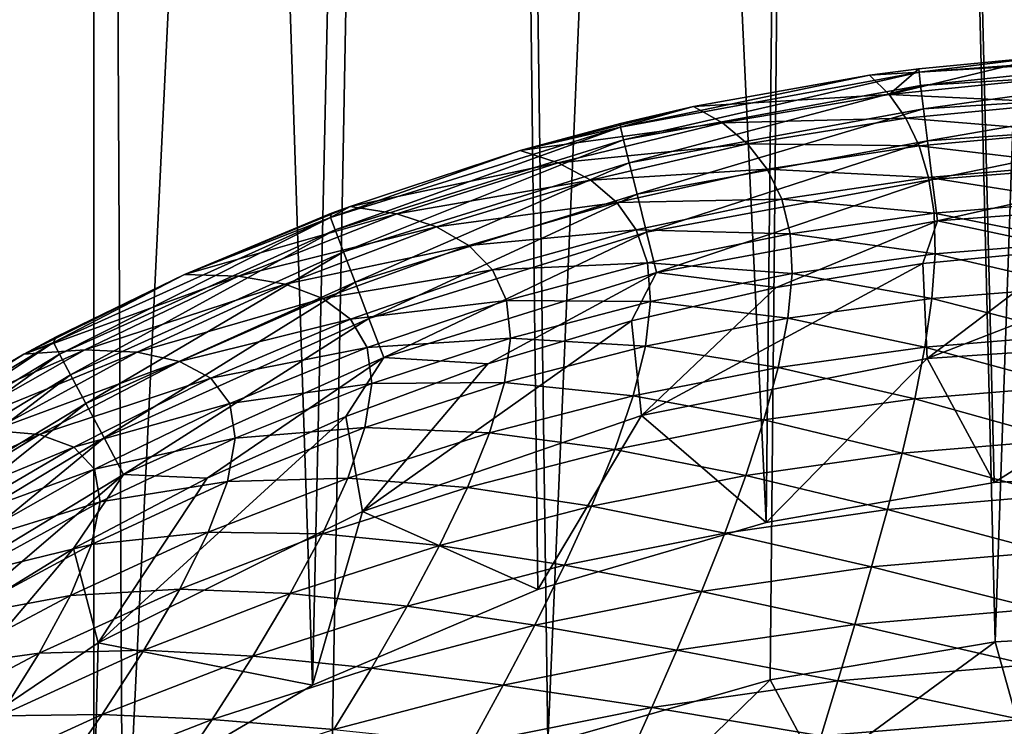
# Model space of a CAD drawing. Header units: metres. Extents: x -106 to 264, y -111 to 81.
# Tile 420 of 549: x 193.8 to 198.88, y 46.03 to 49.67. Entities that reach past the tile are written whole.
import ezdxf

# ---------------------------------------------------------------- set-up
doc = ezdxf.new("R2010")
doc.units = ezdxf.units.M
doc.layers.add('solid_20422013', color=7, linetype='CONTINUOUS')

msp = doc.modelspace()

# ---------------------------------------------------------------- linework, layer by layer
at = {"layer": 'solid_20422013'}
for points in [[(192.31282, 80.599998, -15.162481), (194.147705, 80.599998, -15.958956), (192.388519, 43.263885, -15.200836)], [(194.175278, 80.599998, 15.969536), (192.355667, 80.599998, 15.184137), (193.091354, 44.752403, 15.532889)], [(194.147705, 80.599998, -15.958956), (193.311768, 44.138996, -15.629064), (192.388519, 43.263885, -15.200836)], [(194.175278, 80.599998, 15.969536), (193.091354, 44.752403, 15.532889), (194.182388, 45.581818, 15.973581)], [(194.147705, 80.599998, -15.958956), (194.332169, 44.87923, -16.027344), (193.311768, 44.138996, -15.629064)], [(194.147705, 80.599998, -15.958956), (196.054703, 80.599998, -16.53591), (194.332169, 44.87923, -16.027344)], [(194.175278, 80.599998, 15.969536), (194.182388, 45.581818, 15.973581), (195.309448, 46.24358, 16.340096)], [(196.06871, 80.599998, 16.539152), (194.175278, 80.599998, 15.969536), (195.309448, 46.24358, 16.340096)], [(196.054703, 80.599998, -16.53591), (195.402405, 45.480701, -16.366493), (194.332169, 44.87923, -16.027344)], [(196.06871, 80.599998, 16.539152), (195.309448, 46.24358, 16.340096), (196.471954, 46.736111, 16.629881)], [(196.054703, 80.599998, -16.53591), (196.523254, 45.943001, -16.64068), (195.402405, 45.480701, -16.366493)], [(196.054703, 80.599998, -16.53591), (198.000946, 80.599998, -16.881262), (196.523254, 45.943001, -16.64068)], [(196.06871, 80.599998, 16.539152), (196.471954, 46.736111, 16.629881), (197.64769, 47.082729, 16.836466)], [(198.00618, 80.599998, 16.880987), (196.06871, 80.599998, 16.539152), (197.64769, 47.082729, 16.836466)], [(198.000946, 80.599998, -16.881262), (197.669113, 46.271561, -16.839445), (196.523254, 45.943001, -16.64068)], [(198.00618, 80.599998, 16.880987), (197.64769, 47.082729, 16.836466), (198.824097, 47.28804, 16.959282)], [(198.000946, 80.599998, -16.881262), (198.828217, 46.467499, -16.959566), (197.669113, 46.271561, -16.839445)], [(198.000946, 80.599998, -16.881262), (200, 80.599998, -17), (198.828217, 46.467499, -16.959566)], [(198.00618, 80.599998, 16.880987), (198.824097, 47.28804, 16.959282), (200, 47.348732, 17)], [(198.00618, 80.599998, 16.880987), (200, 47.348732, 17), (200, 80.599998, 17)], [(198.828217, 46.467499, -16.959566), (200, 80.599998, -17), (200, 46.530014, -17)], [(198.436646, 49.403725, 30.809227), (199.097626, 49.485645, 31.012682), (200, 49.517403, 31.012695)], [(198.436646, 49.403725, 30.809227), (200, 49.517403, 31.012695), (200, 49.499046, 30.808889)], [(198.436646, 49.403725, 30.809227), (200, 49.499046, 30.808889), (198.444977, 49.33609, 30.59314)], [(198.444977, 49.33609, 30.59314), (200, 49.499046, 30.808889), (200, 49.430794, 30.592747)], [(198.282715, 49.289425, 38.757221), (199.148697, 49.377148, 38.753239), (199.097626, 49.485645, 31.012682)], [(198.282715, 49.289425, 38.757221), (199.097626, 49.485645, 31.012682), (198.435364, 49.421989, 31.012764)], [(198.436646, 49.403725, 30.809227), (198.435364, 49.421989, 31.012764), (199.097626, 49.485645, 31.012682)], [(196.89682, 49.12077, 30.809227), (198.181198, 49.388428, 31.012817), (198.436646, 49.403725, 30.809227)], [(196.89682, 49.12077, 30.809227), (198.436646, 49.403725, 30.809227), (196.913269, 49.054638, 30.59314)], [(198.436646, 49.403725, 30.809227), (198.444977, 49.33609, 30.59314), (196.913269, 49.054638, 30.59314)], [(198.181198, 49.388428, 31.012817), (198.282715, 49.289425, 38.757221), (198.435364, 49.421989, 31.012764)], [(198.436646, 49.403725, 30.809227), (198.181198, 49.388428, 31.012817), (198.435364, 49.421989, 31.012764)], [(198.444977, 49.33609, 30.59314), (200, 49.430794, 30.592747), (198.459747, 49.216122, 30.390276)], [(198.459747, 49.216122, 30.390276), (200, 49.430794, 30.592747), (200, 49.31311, 30.39422)], [(196.89682, 49.12077, 30.809227), (197.273621, 49.22654, 31.013103), (198.181198, 49.388428, 31.012817)], [(197.273621, 49.22654, 31.013103), (198.282715, 49.289425, 38.757221), (198.181198, 49.388428, 31.012817)], [(198.282715, 49.289425, 38.757221), (199.191437, 49.247036, 46.135807), (199.148697, 49.377148, 38.753239)], [(196.913269, 49.054638, 30.59314), (198.444977, 49.33609, 30.59314), (196.942429, 48.937332, 30.390276)], [(198.444977, 49.33609, 30.59314), (198.459747, 49.216122, 30.390276), (196.942429, 48.937332, 30.390276)], [(197.424118, 49.142723, 38.762619), (198.282715, 49.289425, 38.757221), (197.273621, 49.22654, 31.013103)], [(197.424118, 49.142723, 38.762619), (198.368439, 49.167923, 46.144043), (198.282715, 49.289425, 38.757221)], [(198.282715, 49.289425, 38.757221), (198.368439, 49.167923, 46.144043), (199.191437, 49.247036, 46.135807)], [(198.459747, 49.216122, 30.390276), (200, 49.31311, 30.39422), (198.48024, 49.049667, 30.219296)], [(198.48024, 49.049667, 30.219296), (200, 49.31311, 30.39422), (200, 49.157898, 30.231974)], [(198.368439, 49.167923, 46.144043), (199.225372, 49.097065, 53.162071), (199.191437, 49.247036, 46.135807)], [(196.379486, 49.000744, 31.013544), (197.424118, 49.142723, 38.762619), (197.273621, 49.22654, 31.013103)], [(196.379486, 49.000744, 31.013544), (197.273621, 49.22654, 31.013103), (196.897903, 49.139862, 31.013268)], [(196.89682, 49.12077, 30.809227), (196.897903, 49.139862, 31.013268), (197.273621, 49.22654, 31.013103)], [(196.942429, 48.937332, 30.390276), (198.459747, 49.216122, 30.390276), (196.98291, 48.774574, 30.219296)], [(198.459747, 49.216122, 30.390276), (198.48024, 49.049667, 30.219296), (196.98291, 48.774574, 30.219296)], [(196.379486, 49.000744, 31.013544), (196.576584, 48.93734, 38.767982), (197.424118, 49.142723, 38.762619)], [(196.89682, 49.12077, 30.809227), (196.379486, 49.000744, 31.013544), (196.897903, 49.139862, 31.013268)], [(196.576584, 48.93734, 38.767982), (197.551712, 49.034988, 46.155323), (197.424118, 49.142723, 38.762619)], [(197.424118, 49.142723, 38.762619), (197.551712, 49.034988, 46.155323), (198.368439, 49.167923, 46.144043)], [(197.551712, 49.034988, 46.155323), (198.436874, 49.025318, 53.175247), (198.368439, 49.167923, 46.144043)], [(198.368439, 49.167923, 46.144043), (198.436874, 49.025318, 53.175247), (199.225372, 49.097065, 53.162071)], [(198.48024, 49.049667, 30.219296), (200, 49.157898, 30.231974), (198.50473, 48.850704, 30.094542)], [(198.50473, 48.850704, 30.094542), (200, 49.157898, 30.231974), (200, 48.967468, 30.106968)], [(195.401733, 48.654495, 30.809227), (196.379486, 49.000744, 31.013544), (196.89682, 49.12077, 30.809227)], [(195.401733, 48.654495, 30.809227), (196.89682, 49.12077, 30.809227), (195.426086, 48.590855, 30.59314)], [(196.89682, 49.12077, 30.809227), (196.913269, 49.054638, 30.59314), (195.426086, 48.590855, 30.59314)], [(198.436874, 49.025318, 53.175247), (199.249466, 48.92794, 59.854359), (199.225372, 49.097065, 53.162071)], [(195.426086, 48.590855, 30.59314), (196.913269, 49.054638, 30.59314), (195.469315, 48.477974, 30.390276)], [(196.913269, 49.054638, 30.59314), (196.942429, 48.937332, 30.390276), (195.469315, 48.477974, 30.390276)], [(196.576584, 48.93734, 38.767982), (196.744324, 48.848, 46.166931), (197.551712, 49.034988, 46.155323)], [(196.744324, 48.848, 46.166931), (197.654068, 48.904202, 53.193623), (197.551712, 49.034988, 46.155323)], [(196.98291, 48.774574, 30.219296), (198.48024, 49.049667, 30.219296), (197.031296, 48.580032, 30.094542)], [(198.48024, 49.049667, 30.219296), (198.50473, 48.850704, 30.094542), (197.031296, 48.580032, 30.094542)], [(197.551712, 49.034988, 46.155323), (197.654068, 48.904202, 53.193623), (198.436874, 49.025318, 53.175247)], [(195.401733, 48.654495, 30.809227), (195.503448, 48.712078, 31.014177), (196.379486, 49.000744, 31.013544)], [(195.503448, 48.712078, 31.014177), (196.576584, 48.93734, 38.767982), (196.379486, 49.000744, 31.013544)], [(197.654068, 48.904202, 53.193623), (198.486145, 48.861984, 59.873108), (198.436874, 49.025318, 53.175247)], [(198.436874, 49.025318, 53.175247), (198.486145, 48.861984, 59.873108), (199.249466, 48.92794, 59.854359)], [(195.469315, 48.477974, 30.390276), (196.942429, 48.937332, 30.390276), (195.529297, 48.321358, 30.219296)], [(195.743713, 48.673561, 38.77425), (196.576584, 48.93734, 38.767982), (195.503448, 48.712078, 31.014177)], [(196.942429, 48.937332, 30.390276), (196.98291, 48.774574, 30.219296), (195.529297, 48.321358, 30.219296)], [(195.743713, 48.673561, 38.77425), (196.744324, 48.848, 46.166931), (196.576584, 48.93734, 38.767982)], [(198.50473, 48.850704, 30.094542), (200, 48.967468, 30.106968), (198.530975, 48.637638, 30.022247)], [(198.530975, 48.637638, 30.022247), (200, 48.967468, 30.106968), (200, 48.747501, 30.026815)], [(196.744324, 48.848, 46.166931), (196.879486, 48.733063, 53.213295), (197.654068, 48.904202, 53.193623)], [(196.879486, 48.733063, 53.213295), (197.728455, 48.750237, 59.899559), (197.654068, 48.904202, 53.193623)], [(197.654068, 48.904202, 53.193623), (197.728455, 48.750237, 59.899559), (198.486145, 48.861984, 59.873108)], [(198.486145, 48.861984, 59.873108), (199.262741, 48.738735, 66.268646), (199.249466, 48.92794, 59.854359)], [(195.743713, 48.673561, 38.77425), (195.949051, 48.606701, 46.180706), (196.744324, 48.848, 46.166931)], [(195.949051, 48.606701, 46.180706), (196.879486, 48.733063, 53.213295), (196.744324, 48.848, 46.166931)], [(197.031296, 48.580032, 30.094542), (198.50473, 48.850704, 30.094542), (197.083115, 48.3717, 30.022247)], [(198.50473, 48.850704, 30.094542), (198.530975, 48.637638, 30.022247), (197.083115, 48.3717, 30.022247)], [(197.728455, 48.750237, 59.899559), (198.514389, 48.676693, 66.292717), (198.486145, 48.861984, 59.873108)], [(198.486145, 48.861984, 59.873108), (198.514389, 48.676693, 66.292717), (199.262741, 48.738735, 66.268646)], [(195.529297, 48.321358, 30.219296), (196.98291, 48.774574, 30.219296), (195.600998, 48.134159, 30.094542)], [(196.98291, 48.774574, 30.219296), (197.031296, 48.580032, 30.094542), (195.600998, 48.134159, 30.094542)], [(195.949051, 48.606701, 46.180706), (196.115082, 48.511196, 53.23687), (196.879486, 48.733063, 53.213295)], [(196.115082, 48.511196, 53.23687), (196.978333, 48.591778, 59.928627), (196.879486, 48.733063, 53.213295)], [(196.879486, 48.733063, 53.213295), (196.978333, 48.591778, 59.928627), (197.728455, 48.750237, 59.899559)], [(196.978333, 48.591778, 59.928627), (197.772156, 48.571419, 66.326653), (197.728455, 48.750237, 59.899559)], [(197.728455, 48.750237, 59.899559), (197.772156, 48.571419, 66.326653), (198.514389, 48.676693, 66.292717)], [(198.514389, 48.676693, 66.292717), (199.264221, 48.528458, 72.46209), (199.262741, 48.738735, 66.268646)], [(198.530975, 48.637638, 30.022247), (200, 48.747501, 30.026815), (199.222641, 48.491669, 30)], [(194.649078, 48.361439, 31.014957), (195.743713, 48.673561, 38.77425), (195.503448, 48.712078, 31.014177)], [(194.649078, 48.361439, 31.014957), (195.503448, 48.712078, 31.014177), (195.408356, 48.676537, 31.014257)], [(195.401733, 48.654495, 30.809227), (195.408356, 48.676537, 31.014257), (195.503448, 48.712078, 31.014177)], [(193.973877, 48.011063, 30.809227), (194.649078, 48.361439, 31.014957), (195.401733, 48.654495, 30.809227)], [(193.973877, 48.011063, 30.809227), (195.401733, 48.654495, 30.809227), (194.005814, 47.950863, 30.59314)], [(195.401733, 48.654495, 30.809227), (195.426086, 48.590855, 30.59314), (194.005814, 47.950863, 30.59314)], [(195.401733, 48.654495, 30.809227), (194.649078, 48.361439, 31.014957), (195.408356, 48.676537, 31.014257)], [(194.649078, 48.361439, 31.014957), (194.929001, 48.351711, 38.781479), (195.743713, 48.673561, 38.77425)], [(194.929001, 48.351711, 38.781479), (195.949051, 48.606701, 46.180706), (195.743713, 48.673561, 38.77425)], [(197.083115, 48.3717, 30.022247), (198.530975, 48.637638, 30.022247), (197.699707, 48.294109, 30)], [(198.530975, 48.637638, 30.022247), (198.455872, 48.41721, 30), (197.699707, 48.294109, 30)], [(197.772156, 48.571419, 66.326653), (198.519852, 48.468174, 72.490219), (198.514389, 48.676693, 66.292717)], [(198.530975, 48.637638, 30.022247), (199.222641, 48.491669, 30), (198.455872, 48.41721, 30)], [(198.514389, 48.676693, 66.292717), (198.519852, 48.468174, 72.490219), (199.264221, 48.528458, 72.46209)], [(194.005814, 47.950863, 30.59314), (195.426086, 48.590855, 30.59314), (194.062469, 47.844086, 30.390276)], [(195.426086, 48.590855, 30.59314), (195.469315, 48.477974, 30.390276), (194.062469, 47.844086, 30.390276)], [(194.929001, 48.351711, 38.781479), (195.168488, 48.310898, 46.196484), (195.949051, 48.606701, 46.180706)], [(195.168488, 48.310898, 46.196484), (196.115082, 48.511196, 53.23687), (195.949051, 48.606701, 46.180706)], [(195.600998, 48.134159, 30.094542), (197.031296, 48.580032, 30.094542), (195.677765, 47.933685, 30.022247)], [(197.031296, 48.580032, 30.094542), (197.083115, 48.3717, 30.022247), (195.677765, 47.933685, 30.022247)], [(196.115082, 48.511196, 53.23687), (196.237076, 48.385555, 59.963573), (196.978333, 48.591778, 59.928627)], [(196.237076, 48.385555, 59.963573), (197.037186, 48.421906, 66.364105), (196.978333, 48.591778, 59.928627)], [(196.978333, 48.591778, 59.928627), (197.037186, 48.421906, 66.364105), (197.772156, 48.571419, 66.326653)], [(197.037186, 48.421906, 66.364105), (197.782608, 48.366062, 72.529297), (197.772156, 48.571419, 66.326653)], [(197.772156, 48.571419, 66.326653), (197.782608, 48.366062, 72.529297), (198.519852, 48.468174, 72.490219)], [(198.519852, 48.468174, 72.490219), (199.254257, 48.297855, 78.449684), (199.264221, 48.528458, 72.46209)], [(194.062469, 47.844086, 30.390276), (195.469315, 48.477974, 30.390276), (194.141083, 47.695938, 30.219296)], [(195.469315, 48.477974, 30.390276), (195.529297, 48.321358, 30.219296), (194.141083, 47.695938, 30.219296)], [(195.168488, 48.310898, 46.196484), (195.362717, 48.237984, 53.263943), (196.115082, 48.511196, 53.23687)], [(195.362717, 48.237984, 53.263943), (196.237076, 48.385555, 59.963573), (196.115082, 48.511196, 53.23687)], [(198.4785, 47.928387, 30), (198.455872, 48.41721, 30), (199.222641, 48.491669, 30)], [(198.4785, 47.928387, 30), (199.222641, 48.491669, 30), (200, 48.517483, 30)], [(198.4785, 47.928387, 30), (200, 48.517483, 30), (200, 48.030033, 30)], [(197.782608, 48.366062, 72.529297), (198.503159, 48.23727, 78.480133), (198.519852, 48.468174, 72.490219)], [(198.519852, 48.468174, 72.490219), (198.503159, 48.23727, 78.480133), (199.254257, 48.297855, 78.449684)], [(195.362717, 48.237984, 53.263943), (195.505875, 48.130646, 60.00375), (196.237076, 48.385555, 59.963573)], [(195.505875, 48.130646, 60.00375), (196.310272, 48.226891, 66.408997), (196.237076, 48.385555, 59.963573)], [(196.237076, 48.385555, 59.963573), (196.310272, 48.226891, 66.408997), (197.037186, 48.421906, 66.364105)], [(196.310272, 48.226891, 66.408997), (197.052582, 48.221256, 72.571632), (197.037186, 48.421906, 66.364105)], [(197.005356, 47.63327, 30), (197.699707, 48.294109, 30), (198.455872, 48.41721, 30)], [(198.4785, 47.928387, 30), (197.005356, 47.63327, 30), (198.455872, 48.41721, 30)], [(197.037186, 48.421906, 66.364105), (197.052582, 48.221256, 72.571632), (197.782608, 48.366062, 72.529297)], [(193.822372, 47.950851, 31.015816), (194.929001, 48.351711, 38.781479), (194.649078, 48.361439, 31.014957)], [(193.822372, 47.950851, 31.015816), (194.649078, 48.361439, 31.014957), (193.988571, 48.039371, 31.015638)], [(193.822372, 47.950851, 31.015816), (194.135971, 47.972641, 38.790787), (194.929001, 48.351711, 38.781479)], [(193.973877, 48.011063, 30.809227), (193.988571, 48.039371, 31.015638), (194.649078, 48.361439, 31.014957)], [(194.135971, 47.972641, 38.790787), (195.168488, 48.310898, 46.196484), (194.929001, 48.351711, 38.781479)], [(195.677765, 47.933685, 30.022247), (197.083115, 48.3717, 30.022247), (196.214172, 47.900627, 30)], [(197.083115, 48.3717, 30.022247), (196.954132, 48.122368, 30), (196.214172, 47.900627, 30)], [(197.083115, 48.3717, 30.022247), (197.699707, 48.294109, 30), (196.954132, 48.122368, 30)], [(197.052582, 48.221256, 72.571632), (197.760712, 48.135155, 78.521339), (197.782608, 48.366062, 72.529297)], [(197.782608, 48.366062, 72.529297), (197.760712, 48.135155, 78.521339), (198.503159, 48.23727, 78.480133)], [(194.135971, 47.972641, 38.790787), (194.40538, 47.960747, 46.216671), (195.168488, 48.310898, 46.196484)], [(194.141083, 47.695938, 30.219296), (195.529297, 48.321358, 30.219296), (194.235077, 47.518871, 30.094542)], [(195.529297, 48.321358, 30.219296), (195.600998, 48.134159, 30.094542), (194.235077, 47.518871, 30.094542)], [(194.40538, 47.960747, 46.216671), (195.362717, 48.237984, 53.263943), (195.168488, 48.310898, 46.196484)], [(197.005356, 47.63327, 30), (196.954132, 48.122368, 30), (197.699707, 48.294109, 30)], [(198.503159, 48.23727, 78.480133), (199.234497, 48.049385, 84.205032), (199.254257, 48.297855, 78.449684)], [(194.40538, 47.960747, 46.216671), (194.624359, 47.912998, 53.298031), (195.362717, 48.237984, 53.263943)], [(194.624359, 47.912998, 53.298031), (195.505875, 48.130646, 60.00375), (195.362717, 48.237984, 53.263943)], [(195.505875, 48.130646, 60.00375), (195.592224, 47.985268, 66.460472), (196.310272, 48.226891, 66.408997)], [(195.592224, 47.985268, 66.460472), (196.330307, 48.032417, 72.621841), (196.310272, 48.226891, 66.408997)], [(196.310272, 48.226891, 66.408997), (196.330307, 48.032417, 72.621841), (197.052582, 48.221256, 72.571632)], [(197.760712, 48.135155, 78.521339), (198.467255, 47.986874, 84.23658), (198.503159, 48.23727, 78.480133)], [(198.503159, 48.23727, 78.480133), (198.467255, 47.986874, 84.23658), (199.234497, 48.049385, 84.205032)], [(196.330307, 48.032417, 72.621841), (197.025726, 47.990997, 78.564316), (197.052582, 48.221256, 72.571632)], [(197.052582, 48.221256, 72.571632), (197.025726, 47.990997, 78.564316), (197.760712, 48.135155, 78.521339)], [(194.235077, 47.518871, 30.094542), (195.600998, 48.134159, 30.094542), (194.335709, 47.329239, 30.022247)], [(195.600998, 48.134159, 30.094542), (195.677765, 47.933685, 30.022247), (194.335709, 47.329239, 30.022247)], [(194.624359, 47.912998, 53.298031), (194.786087, 47.826157, 60.053661), (195.505875, 48.130646, 60.00375)], [(194.786087, 47.826157, 60.053661), (195.592224, 47.985268, 66.460472), (195.505875, 48.130646, 60.00375)], [(195.566986, 47.139191, 30), (196.214172, 47.900627, 30), (196.954132, 48.122368, 30)], [(197.005356, 47.63327, 30), (195.566986, 47.139191, 30), (196.954132, 48.122368, 30)], [(197.025726, 47.990997, 78.564316), (197.710663, 47.882229, 84.277946), (197.760712, 48.135155, 78.521339)], [(197.760712, 48.135155, 78.521339), (197.710663, 47.882229, 84.277946), (198.467255, 47.986874, 84.23658)], [(193.973877, 48.011063, 30.809227), (193.822372, 47.950851, 31.015816), (193.988571, 48.039371, 31.015638)], [(195.592224, 47.985268, 66.460472), (195.616409, 47.798401, 72.679016), (196.330307, 48.032417, 72.621841)], [(195.616409, 47.798401, 72.679016), (196.298691, 47.803532, 78.614426), (196.330307, 48.032417, 72.621841)], [(196.330307, 48.032417, 72.621841), (196.298691, 47.803532, 78.614426), (197.025726, 47.990997, 78.564316)], [(198.467255, 47.986874, 84.23658), (199.20665, 47.785591, 89.700005), (199.234497, 48.049385, 84.205032)], [(198.824097, 47.28804, 16.959282), (198.4785, 47.928387, 30), (200, 48.030033, 30)], [(198.824097, 47.28804, 16.959282), (200, 48.030033, 30), (200, 47.348732, 17)], [(192.634644, 47.200089, 30.809227), (193.822372, 47.950851, 31.015816), (193.973877, 48.011063, 30.809227)], [(192.634644, 47.200089, 30.809227), (193.973877, 48.011063, 30.809227), (192.673645, 47.144207, 30.59314)], [(193.973877, 48.011063, 30.809227), (194.005814, 47.950863, 30.59314), (192.673645, 47.144207, 30.59314)], [(193.02626, 47.48204, 31.016773), (194.135971, 47.972641, 38.790787), (193.822372, 47.950851, 31.015816)], [(193.368073, 47.537762, 38.803215), (194.135971, 47.972641, 38.790787), (193.02626, 47.48204, 31.016773)], [(193.368073, 47.537762, 38.803215), (194.40538, 47.960747, 46.216671), (194.135971, 47.972641, 38.790787)], [(194.786087, 47.826157, 60.053661), (194.883865, 47.695816, 66.523979), (195.592224, 47.985268, 66.460472)], [(194.883865, 47.695816, 66.523979), (195.616409, 47.798401, 72.679016), (195.592224, 47.985268, 66.460472)], [(196.298691, 47.803532, 78.614426), (196.962189, 47.735455, 84.318962), (197.025726, 47.990997, 78.564316)], [(197.025726, 47.990997, 78.564316), (196.962189, 47.735455, 84.318962), (197.710663, 47.882229, 84.277946)], [(197.710663, 47.882229, 84.277946), (198.415192, 47.719967, 89.732025), (198.467255, 47.986874, 84.23658)], [(198.467255, 47.986874, 84.23658), (198.415192, 47.719967, 89.732025), (199.20665, 47.785591, 89.700005)], [(192.634644, 47.200089, 30.809227), (193.02626, 47.48204, 31.016773), (193.822372, 47.950851, 31.015816)], [(192.673645, 47.144207, 30.59314), (194.005814, 47.950863, 30.59314), (192.742844, 47.045094, 30.390276)], [(194.005814, 47.950863, 30.59314), (194.062469, 47.844086, 30.390276), (192.742844, 47.045094, 30.390276)], [(193.368073, 47.537762, 38.803215), (193.662415, 47.556824, 46.243019), (194.40538, 47.960747, 46.216671)], [(193.662415, 47.556824, 46.243019), (194.624359, 47.912998, 53.298031), (194.40538, 47.960747, 46.216671)], [(194.335709, 47.329239, 30.022247), (195.677765, 47.933685, 30.022247), (194.766068, 47.311218, 30)], [(195.677765, 47.933685, 30.022247), (195.481506, 47.629337, 30), (194.766068, 47.311218, 30)], [(195.677765, 47.933685, 30.022247), (196.214172, 47.900627, 30), (195.481506, 47.629337, 30)], [(197.64769, 47.082729, 16.836466), (197.005356, 47.63327, 30), (198.4785, 47.928387, 30)], [(198.824097, 47.28804, 16.959282), (197.64769, 47.082729, 16.836466), (198.4785, 47.928387, 30)], [(193.662415, 47.556824, 46.243019), (193.902008, 47.536098, 53.341511), (194.624359, 47.912998, 53.298031)], [(193.902008, 47.536098, 53.341511), (194.786087, 47.826157, 60.053661), (194.624359, 47.912998, 53.298031)], [(195.566986, 47.139191, 30), (195.481506, 47.629337, 30), (196.214172, 47.900627, 30)], [(196.962189, 47.735455, 84.318962), (197.63678, 47.610928, 89.772728), (197.710663, 47.882229, 84.277946)], [(197.710663, 47.882229, 84.277946), (197.63678, 47.610928, 89.772728), (198.415192, 47.719967, 89.732025)], [(192.742844, 47.045094, 30.390276), (194.062469, 47.844086, 30.390276), (192.838852, 46.907585, 30.219296)], [(194.062469, 47.844086, 30.390276), (194.141083, 47.695938, 30.219296), (192.838852, 46.907585, 30.219296)], [(193.902008, 47.536098, 53.341511), (194.079102, 47.471382, 60.116188), (194.786087, 47.826157, 60.053661)], [(194.079102, 47.471382, 60.116188), (194.883865, 47.695816, 66.523979), (194.786087, 47.826157, 60.053661)], [(194.883865, 47.695816, 66.523979), (194.911438, 47.517811, 72.749519), (195.616409, 47.798401, 72.679016)], [(194.911438, 47.517811, 72.749519), (195.580338, 47.57172, 78.670853), (195.616409, 47.798401, 72.679016)], [(195.580338, 47.57172, 78.670853), (196.222427, 47.545467, 84.365746), (196.298691, 47.803532, 78.614426)], [(195.616409, 47.798401, 72.679016), (195.580338, 47.57172, 78.670853), (196.298691, 47.803532, 78.614426)], [(196.298691, 47.803532, 78.614426), (196.222427, 47.545467, 84.365746), (196.962189, 47.735455, 84.318962)], [(198.415192, 47.719967, 89.732025), (199.172379, 47.508999, 94.906494), (199.20665, 47.785591, 89.700005)], [(196.222427, 47.545467, 84.365746), (196.867722, 47.459068, 89.810982), (196.962189, 47.735455, 84.318962)], [(196.962189, 47.735455, 84.318962), (196.867722, 47.459068, 89.810982), (197.63678, 47.610928, 89.772728)], [(197.63678, 47.610928, 89.772728), (198.350021, 47.439537, 94.93895), (198.415192, 47.719967, 89.732025)], [(198.415192, 47.719967, 89.732025), (198.350021, 47.439537, 94.93895), (199.172379, 47.508999, 94.906494)], [(192.838852, 46.907585, 30.219296), (194.141083, 47.695938, 30.219296), (192.953644, 46.743233, 30.094542)], [(194.141083, 47.695938, 30.219296), (194.235077, 47.518871, 30.094542), (192.953644, 46.743233, 30.094542)], [(194.079102, 47.471382, 60.116188), (194.18605, 47.357433, 66.602814), (194.883865, 47.695816, 66.523979)], [(194.18605, 47.357433, 66.602814), (194.911438, 47.517811, 72.749519), (194.883865, 47.695816, 66.523979)], [(194.204056, 46.462627, 30), (194.766068, 47.311218, 30), (195.481506, 47.629337, 30)], [(195.566986, 47.139191, 30), (194.204056, 46.462627, 30), (195.481506, 47.629337, 30)], [(196.471954, 46.736111, 16.629881), (195.566986, 47.139191, 30), (197.005356, 47.63327, 30)], [(197.64769, 47.082729, 16.836466), (196.471954, 46.736111, 16.629881), (197.005356, 47.63327, 30)], [(194.871094, 47.294167, 78.740913), (195.492386, 47.311478, 84.417671), (195.580338, 47.57172, 78.670853)], [(194.911438, 47.517811, 72.749519), (194.871094, 47.294167, 78.740913), (195.580338, 47.57172, 78.670853)], [(195.580338, 47.57172, 78.670853), (195.492386, 47.311478, 84.417671), (196.222427, 47.545467, 84.365746)], [(196.867722, 47.459068, 89.810982), (197.543427, 47.32489, 94.97934), (197.63678, 47.610928, 89.772728)], [(197.63678, 47.610928, 89.772728), (197.543427, 47.32489, 94.97934), (198.350021, 47.439537, 94.93895)], [(192.942047, 47.09972, 46.271835), (193.902008, 47.536098, 53.341511), (193.662415, 47.556824, 46.243019)], [(192.942047, 47.09972, 46.271835), (193.197418, 47.107204, 53.389099), (193.902008, 47.536098, 53.341511)], [(192.953644, 46.743233, 30.094542), (194.235077, 47.518871, 30.094542), (193.076553, 46.567219, 30.022247)], [(194.235077, 47.518871, 30.094542), (194.335709, 47.329239, 30.022247), (193.076553, 46.567219, 30.022247)], [(193.197418, 47.107204, 53.389099), (194.079102, 47.471382, 60.116188), (193.902008, 47.536098, 53.341511)], [(194.18605, 47.357433, 66.602814), (194.21582, 47.189354, 72.837082), (194.911438, 47.517811, 72.749519)], [(194.21582, 47.189354, 72.837082), (194.871094, 47.294167, 78.740913), (194.911438, 47.517811, 72.749519)], [(195.492386, 47.311478, 84.417671), (196.108719, 47.263603, 89.853584), (196.222427, 47.545467, 84.365746)], [(196.222427, 47.545467, 84.365746), (196.108719, 47.263603, 89.853584), (196.867722, 47.459068, 89.810982)], [(193.197418, 47.107204, 53.389099), (193.386078, 47.065762, 60.184555), (194.079102, 47.471382, 60.116188)], [(193.386078, 47.065762, 60.184555), (194.18605, 47.357433, 66.602814), (194.079102, 47.471382, 60.116188)], [(198.350021, 47.439537, 94.93895), (199.133392, 47.222649, 99.801567), (199.172379, 47.508999, 94.906494)], [(196.108719, 47.263603, 89.853584), (196.748062, 47.166283, 95.015823), (196.867722, 47.459068, 89.810982)], [(196.867722, 47.459068, 89.810982), (196.748062, 47.166283, 95.015823), (197.543427, 47.32489, 94.97934)], [(197.543427, 47.32489, 94.97934), (198.27475, 47.149063, 99.834923), (198.350021, 47.439537, 94.93895)], [(198.350021, 47.439537, 94.93895), (198.27475, 47.149063, 99.834923), (199.133392, 47.222649, 99.801567)], [(193.076553, 46.567219, 30.022247), (194.335709, 47.329239, 30.022247), (193.413834, 46.540329, 30)], [(193.386078, 47.065762, 60.184555), (193.499512, 46.969288, 66.688805), (194.18605, 47.357433, 66.602814)], [(194.335709, 47.329239, 30.022247), (194.077789, 46.948978, 30), (193.413834, 46.540329, 30)], [(193.499512, 46.969288, 66.688805), (194.21582, 47.189354, 72.837082), (194.18605, 47.357433, 66.602814)], [(194.335709, 47.329239, 30.022247), (194.766068, 47.311218, 30), (194.077789, 46.948978, 30)], [(194.204056, 46.462627, 30), (194.077789, 46.948978, 30), (194.766068, 47.311218, 30)], [(194.77243, 47.032227, 84.483002), (195.361115, 47.024086, 89.900154), (195.492386, 47.311478, 84.417671)], [(194.871094, 47.294167, 78.740913), (194.77243, 47.032227, 84.483002), (195.492386, 47.311478, 84.417671)], [(195.492386, 47.311478, 84.417671), (195.361115, 47.024086, 89.900154), (196.108719, 47.263603, 89.853584)], [(196.748062, 47.166283, 95.015823), (197.434845, 47.028248, 99.876274), (197.543427, 47.32489, 94.97934)], [(197.543427, 47.32489, 94.97934), (197.434845, 47.028248, 99.876274), (198.27475, 47.149063, 99.834923)], [(194.171051, 46.969578, 78.828819), (194.77243, 47.032227, 84.483002), (194.871094, 47.294167, 78.740913)], [(194.21582, 47.189354, 72.837082), (194.171051, 46.969578, 78.828819), (194.871094, 47.294167, 78.740913)], [(195.361115, 47.024086, 89.900154), (195.964752, 46.963314, 95.055756), (196.108719, 47.263603, 89.853584)], [(196.108719, 47.263603, 89.853584), (195.964752, 46.963314, 95.055756), (196.748062, 47.166283, 95.015823)], [(198.27475, 47.149063, 99.834923), (199.09137, 46.930847, 104.375465), (199.133392, 47.222649, 99.801567)], [(193.499512, 46.969288, 66.688805), (193.529968, 46.812172, 72.93222), (194.21582, 47.189354, 72.837082)], [(193.529968, 46.812172, 72.93222), (194.171051, 46.969578, 78.828819), (194.21582, 47.189354, 72.837082)], [(195.964752, 46.963314, 95.055756), (196.608841, 46.862041, 99.913429), (196.748062, 47.166283, 95.015823)], [(196.748062, 47.166283, 95.015823), (196.608841, 46.862041, 99.913429), (197.434845, 47.028248, 99.876274)], [(195.309448, 46.24358, 16.340096), (194.204056, 46.462627, 30), (195.566986, 47.139191, 30)], [(196.471954, 46.736111, 16.629881), (195.309448, 46.24358, 16.340096), (195.566986, 47.139191, 30)], [(197.434845, 47.028248, 99.876274), (198.192368, 46.853268, 104.410088), (198.27475, 47.149063, 99.834923)], [(198.27475, 47.149063, 99.834923), (198.192368, 46.853268, 104.410088), (199.09137, 46.930847, 104.375465)], [(194.062485, 46.706589, 84.566429), (194.62532, 46.73951, 89.959785), (194.77243, 47.032227, 84.483002)], [(194.171051, 46.969578, 78.828819), (194.062485, 46.706589, 84.566429), (194.77243, 47.032227, 84.483002)], [(194.77243, 47.032227, 84.483002), (194.62532, 46.73951, 89.959785), (195.361115, 47.024086, 89.900154)], [(194.62532, 46.73951, 89.959785), (195.195114, 46.71595, 95.098976), (195.361115, 47.024086, 89.900154)], [(195.361115, 47.024086, 89.900154), (195.195114, 46.71595, 95.098976), (195.964752, 46.963314, 95.055756)], [(196.608841, 46.862041, 99.913429), (197.315201, 46.726341, 104.45372), (197.434845, 47.028248, 99.876274)], [(197.434845, 47.028248, 99.876274), (197.315201, 46.726341, 104.45372), (198.192368, 46.853268, 104.410088)], [(193.480515, 46.597294, 78.924004), (194.062485, 46.706589, 84.566429), (194.171051, 46.969578, 78.828819)], [(193.529968, 46.812172, 72.93222), (193.480515, 46.597294, 78.924004), (194.171051, 46.969578, 78.828819)], [(195.195114, 46.71595, 95.098976), (195.797562, 46.650459, 99.954094), (195.964752, 46.963314, 95.055756)], [(195.964752, 46.963314, 95.055756), (195.797562, 46.650459, 99.954094), (196.608841, 46.862041, 99.913429)], [(192.946503, 45.610561, 30), (193.413834, 46.540329, 30), (194.077789, 46.948978, 30)], [(194.204056, 46.462627, 30), (192.946503, 45.610561, 30), (194.077789, 46.948978, 30)], [(198.192368, 46.853268, 104.410088), (199.047958, 46.638092, 108.620476), (199.09137, 46.930847, 104.375465)], [(195.797562, 46.650459, 99.954094), (196.455475, 46.552414, 104.494202), (196.608841, 46.862041, 99.913429)], [(196.608841, 46.862041, 99.913429), (196.455475, 46.552414, 104.494202), (197.315201, 46.726341, 104.45372)], [(197.315201, 46.726341, 104.45372), (198.105789, 46.557064, 108.656525), (198.192368, 46.853268, 104.410088)], [(198.192368, 46.853268, 104.410088), (198.105789, 46.557064, 108.656525), (199.047958, 46.638092, 108.620476)], [(193.362808, 46.334297, 84.656525), (193.901093, 46.409065, 90.037651), (194.062485, 46.706589, 84.566429)], [(193.480515, 46.597294, 78.924004), (193.362808, 46.334297, 84.656525), (194.062485, 46.706589, 84.566429)], [(193.901093, 46.409065, 90.037651), (194.439606, 46.423542, 95.155266), (194.62532, 46.73951, 89.959785)], [(194.062485, 46.706589, 84.566429), (193.901093, 46.409065, 90.037651), (194.62532, 46.73951, 89.959785)], [(194.62532, 46.73951, 89.959785), (194.439606, 46.423542, 95.155266), (195.195114, 46.71595, 95.098976)], [(194.439606, 46.423542, 95.155266), (195.002747, 46.393951, 99.998215), (195.195114, 46.71595, 95.098976)], [(195.195114, 46.71595, 95.098976), (195.002747, 46.393951, 99.998215), (195.797562, 46.650459, 99.954094)], [(196.455475, 46.552414, 104.494202), (197.188629, 46.424679, 108.703575), (197.315201, 46.726341, 104.45372)], [(197.315201, 46.726341, 104.45372), (197.188629, 46.424679, 108.703575), (198.105789, 46.557064, 108.656525)], [(195.002747, 46.393951, 99.998215), (195.613846, 46.331955, 104.539368), (195.797562, 46.650459, 99.954094)], [(195.797562, 46.650459, 99.954094), (195.613846, 46.331955, 104.539368), (196.455475, 46.552414, 104.494202)], [(198.105789, 46.557064, 108.656525), (199.004852, 46.348888, 112.528877), (199.047958, 46.638092, 108.620476)], [(195.613846, 46.331955, 104.539368), (196.293335, 46.243629, 108.750008), (196.455475, 46.552414, 104.494202)], [(196.455475, 46.552414, 104.494202), (196.293335, 46.243629, 108.750008), (197.188629, 46.424679, 108.703575)], [(197.188629, 46.424679, 108.703575), (198.01799, 46.265369, 112.566299), (198.105789, 46.557064, 108.656525)], [(198.105789, 46.557064, 108.656525), (198.01799, 46.265369, 112.566299), (199.004852, 46.348888, 112.528877)], [(198.828217, 46.467499, -16.959566), (200, 46.530014, -17), (198.966385, 45.973637, -16.463642)], [(194.182388, 45.581818, 15.973581), (192.946503, 45.610561, 30), (194.204056, 46.462627, 30)], [(195.309448, 46.24358, 16.340096), (194.182388, 45.581818, 15.973581), (194.204056, 46.462627, 30)], [(198.828217, 46.467499, -16.959566), (197.921494, 45.799866, -16.353992), (197.669113, 46.271561, -16.839445)], [(198.828217, 46.467499, -16.959566), (198.966385, 45.973637, -16.463642), (197.921494, 45.799866, -16.353992)], [(193.188751, 46.033001, 90.121712), (193.697861, 46.085686, 95.230255), (193.901093, 46.409065, 90.037651)], [(193.362808, 46.334297, 84.656525), (193.188751, 46.033001, 90.121712), (193.901093, 46.409065, 90.037651)], [(193.697861, 46.085686, 95.230255), (194.224808, 46.092289, 100.056076), (194.439606, 46.423542, 95.155266)], [(193.901093, 46.409065, 90.037651), (193.697861, 46.085686, 95.230255), (194.439606, 46.423542, 95.155266)], [(194.439606, 46.423542, 95.155266), (194.224808, 46.092289, 100.056076), (195.002747, 46.393951, 99.998215)], [(196.293335, 46.243629, 108.750008), (197.059219, 46.128773, 112.617729), (197.188629, 46.424679, 108.703575)], [(197.188629, 46.424679, 108.703575), (197.059219, 46.128773, 112.617729), (198.01799, 46.265369, 112.566299)], [(194.224808, 46.092289, 100.056076), (194.791885, 46.065941, 104.589104), (195.002747, 46.393951, 99.998215)], [(195.002747, 46.393951, 99.998215), (194.791885, 46.065941, 104.589104), (195.613846, 46.331955, 104.539368)], [(198.01799, 46.265369, 112.566299), (198.963547, 46.067257, 116.097572), (199.004852, 46.348888, 112.528877)], [(194.791885, 46.065941, 104.589104), (195.420242, 46.014866, 108.803513), (195.613846, 46.331955, 104.539368)], [(195.613846, 46.331955, 104.539368), (195.420242, 46.014866, 108.803513), (196.293335, 46.243629, 108.750008)], [(195.420242, 46.014866, 108.803513), (196.127823, 45.941933, 112.672699), (196.293335, 46.243629, 108.750008)], [(196.293335, 46.243629, 108.750008), (196.127823, 45.941933, 112.672699), (197.059219, 46.128773, 112.617729)], [(197.669113, 46.271561, -16.839445), (196.881821, 45.503712, -16.1691), (196.523254, 45.943001, -16.64068)], [(197.669113, 46.271561, -16.839445), (197.921494, 45.799866, -16.353992), (196.881821, 45.503712, -16.1691)], [(197.059219, 46.128773, 112.617729), (197.931656, 45.98254, 116.136276), (198.01799, 46.265369, 112.566299)], [(198.01799, 46.265369, 112.566299), (197.931656, 45.98254, 116.136276), (198.963547, 46.067257, 116.097572)], [(193.463287, 45.745544, 100.133621), (193.989822, 45.754601, 104.653946), (194.224808, 46.092289, 100.056076)], [(193.697861, 46.085686, 95.230255), (193.463287, 45.745544, 100.133621), (194.224808, 46.092289, 100.056076)], [(194.224808, 46.092289, 100.056076), (193.989822, 45.754601, 104.653946), (194.791885, 46.065941, 104.589104)], [(196.127823, 45.941933, 112.672699), (196.930725, 45.84346, 116.193092), (197.059219, 46.128773, 112.617729)], [(197.059219, 46.128773, 112.617729), (196.930725, 45.84346, 116.193092), (197.931656, 45.98254, 116.136276)], [(193.989822, 45.754601, 104.653946), (194.570343, 45.739891, 108.863762), (194.791885, 46.065941, 104.589104)], [(194.791885, 46.065941, 104.589104), (194.570343, 45.739891, 108.863762), (195.420242, 46.014866, 108.803513)], [(197.931656, 45.98254, 116.136276), (198.924316, 45.793739, 119.357246), (198.963547, 46.067257, 116.097572)]]:
    msp.add_3dface(points, dxfattribs=at)

doc.saveas('drawing.dxf')
